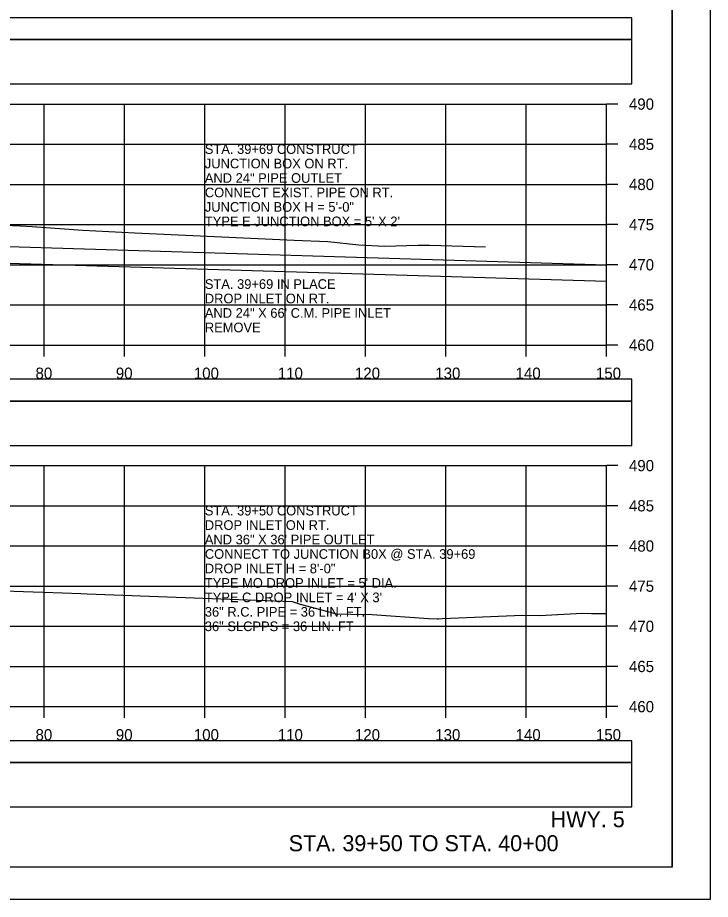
# Model space of a CAD drawing. Extents: x 1371057 to 1372761, y 380005 to 390517.
# Drawn here: x 1371970.9 to 1372057.1, y 381498.4 to 381608.2 of the extents above; entities that cross this region are included whole.
import ezdxf

# ---------------------------------------------------------------- set-up
doc = ezdxf.new("R2010")
doc.units = 0
for name, color, linetype in [('R_Axis', 7, 'Continuous'), ('R_Axis Annot', 7, 'Continuous'), ('R_Border', 7, 'Continuous'), ('R_Detour', 7, 'Continuous'), ('R_Dimension', 7, 'Continuous'), ('R_Draft', 7, 'Continuous'), ('R_Exist Surface', 7, 'Continuous'), ('R_Grid', 7, 'Continuous'), ('R_No Plot', 7, 'Continuous'), ('R_Water', 7, 'Continuous'), ('R_Water Annot', 7, 'Continuous')]:
    doc.layers.add(name, color=color, linetype=linetype)

msp = doc.modelspace()

# ---------------------------------------------------------------- linework, layer by layer
at = {"layer": 'R_Axis'}
for p, q in [((1372044.21, 381567.43), (1372044.21, 381597.43)), ((1372045.61, 381597.43), (1372044.21, 381597.43)), ((1372045.61, 381592.43), (1372044.21, 381592.43)), ((1372045.61, 381587.43), (1372044.21, 381587.43)), ((1372045.61, 381582.43), (1372044.21, 381582.43)), ((1372045.61, 381577.43), (1372044.21, 381577.43)), ((1372045.61, 381572.43), (1372044.21, 381572.43)), ((1371744.21, 381567.43), (1372044.21, 381567.43)), ((1371974.21, 381566.03), (1371974.21, 381567.43)), ((1371984.21, 381566.03), (1371984.21, 381567.43)), ((1371994.21, 381566.03), (1371994.21, 381567.43)), ((1372004.21, 381566.03), (1372004.21, 381567.43)), ((1372014.21, 381566.03), (1372014.21, 381567.43)), ((1372024.21, 381566.03), (1372024.21, 381567.43)), ((1372034.21, 381566.03), (1372034.21, 381567.43)), ((1372044.21, 381566.03), (1372044.21, 381567.43)), ((1372045.61, 381567.43), (1372044.21, 381567.43)), ((1372044.21, 381522.43), (1372044.21, 381552.43)), ((1372045.61, 381552.43), (1372044.21, 381552.43)), ((1372045.61, 381547.43), (1372044.21, 381547.43)), ((1372045.61, 381542.43), (1372044.21, 381542.43)), ((1372045.61, 381537.43), (1372044.21, 381537.43)), ((1372045.61, 381532.43), (1372044.21, 381532.43)), ((1372045.61, 381527.43), (1372044.21, 381527.43)), ((1371744.21, 381522.43), (1372044.21, 381522.43)), ((1371974.21, 381521.03), (1371974.21, 381522.43)), ((1371984.21, 381521.03), (1371984.21, 381522.43)), ((1371994.21, 381521.03), (1371994.21, 381522.43)), ((1372004.21, 381521.03), (1372004.21, 381522.43)), ((1372014.21, 381521.03), (1372014.21, 381522.43)), ((1372024.21, 381521.03), (1372024.21, 381522.43)), ((1372034.21, 381521.03), (1372034.21, 381522.43)), ((1372044.21, 381521.03), (1372044.21, 381522.43)), ((1372045.61, 381522.43), (1372044.21, 381522.43))]:
    msp.add_line(p, q, dxfattribs=at)
at = {"layer": 'R_Border'}
for q in [(1372052.39, 381707.89), (1371736.21, 381502.43)]:
    msp.add_line((1372052.39, 381502.43), q, dxfattribs=at)
at = {"layer": 'R_Detour'}
for points in [[(1371741.06, 381605.47), (1372047.37, 381605.47), (1372047.37, 381608.18), (1371741.06, 381608.18)], [(1371741.06, 381560.47), (1372047.37, 381560.47), (1372047.37, 381563.18), (1371741.06, 381563.18)], [(1371741.06, 381515.47), (1372047.37, 381515.47), (1372047.37, 381518.18), (1371741.06, 381518.18)]]:
    msp.add_lwpolyline(points, close=True, dxfattribs=at)
at = {"layer": 'R_Dimension'}
for points in [[(1371741.06, 381599.95), (1372047.37, 381599.95), (1372047.37, 381605.47), (1371741.06, 381605.47)], [(1371741.06, 381554.95), (1372047.37, 381554.95), (1372047.37, 381560.47), (1371741.06, 381560.47)], [(1371741.06, 381509.95), (1372047.37, 381509.95), (1372047.37, 381515.47), (1371741.06, 381515.47)]]:
    msp.add_lwpolyline(points, close=True, dxfattribs=at)
at = {"layer": 'R_Exist Surface'}
for points in [[(1371969.21, 381582.38), (1371971.26, 381582.29), (1371972.71, 381582.2), (1371979.02, 381581.73), (1371985.49, 381581.39), (1372005.33, 381580.51), (1372009.54, 381580.32), (1372013.37, 381579.91), (1372016.56, 381579.75), (1372020.77, 381579.88), (1372022.16, 381579.88), (1372029.17, 381579.65)], [(1371941.35, 381537.79), (1371976.47, 381536.6), (1371978.76, 381536.53), (1371979.55, 381536.48), (1371987.33, 381536.19), (1372005.1, 381535.53), (1372006.08, 381535.18), (1372010.62, 381533.98), (1372012.37, 381533.93), (1372015.05, 381533.92), (1372022.05, 381533.41), (1372023.14, 381533.38), (1372023.26, 381533.38), (1372023.3, 381533.38), (1372023.81, 381533.41), (1372033.75, 381533.82), (1372035.92, 381533.76), (1372041.17, 381534.05), (1372042.34, 381534.04), (1372044.21, 381534.02)]]:
    msp.add_lwpolyline(points, dxfattribs=at)
at = {"layer": 'R_Grid'}
for p, q in [((1371744.21, 381597.43), (1372044.21, 381597.43)), ((1371974.21, 381567.43), (1371974.21, 381597.43)), ((1371984.21, 381567.43), (1371984.21, 381597.43)), ((1371994.21, 381567.43), (1371994.21, 381597.43)), ((1372004.21, 381567.43), (1372004.21, 381597.43)), ((1372014.21, 381567.43), (1372014.21, 381597.43)), ((1372024.21, 381567.43), (1372024.21, 381597.43)), ((1372034.21, 381567.43), (1372034.21, 381597.43)), ((1372044.21, 381567.43), (1372044.21, 381597.43)), ((1371744.21, 381592.43), (1372044.21, 381592.43)), ((1371744.21, 381587.43), (1372044.21, 381587.43)), ((1371744.21, 381582.43), (1372044.21, 381582.43)), ((1371744.21, 381577.43), (1372044.21, 381577.43)), ((1371744.21, 381572.43), (1372044.21, 381572.43)), ((1371744.21, 381567.43), (1372044.21, 381567.43)), ((1371744.21, 381552.43), (1372044.21, 381552.43)), ((1371974.21, 381522.43), (1371974.21, 381552.43)), ((1371984.21, 381522.43), (1371984.21, 381552.43)), ((1371994.21, 381522.43), (1371994.21, 381552.43)), ((1372004.21, 381522.43), (1372004.21, 381552.43)), ((1372014.21, 381522.43), (1372014.21, 381552.43)), ((1372024.21, 381522.43), (1372024.21, 381552.43)), ((1372034.21, 381522.43), (1372034.21, 381552.43)), ((1372044.21, 381522.43), (1372044.21, 381552.43)), ((1371744.21, 381547.43), (1372044.21, 381547.43)), ((1371744.21, 381542.43), (1372044.21, 381542.43)), ((1371744.21, 381537.43), (1372044.21, 381537.43)), ((1371744.21, 381532.43), (1372044.21, 381532.43)), ((1371744.21, 381527.43), (1372044.21, 381527.43)), ((1371744.21, 381522.43), (1372044.21, 381522.43))]:
    msp.add_line(p, q, dxfattribs=at)
at = {"layer": 'R_No Plot'}
msp.add_line((1371723.81, 381498.45), (1372057.14, 381498.45), dxfattribs=at)
for points in [[(1371723.8, 381711.78), (1372057.14, 381711.78), (1372057.14, 381498.44), (1371723.8, 381498.44)], [(1371970.13, 381707.89), (1371989.75, 381707.89), (1371989.75, 381698.01), (1372005.86, 381698.01), (1372029.06, 381698.01), (1372029.18, 381669.85), (1372052.39, 381669.85), (1372052.39, 381502.43), (1371736.21, 381502.43), (1371736.21, 381707.89)]]:
    msp.add_lwpolyline(points, close=True, dxfattribs=at)
at = {"layer": 'R_Water'}
for p, q in [((1372044.21, 381577.39), (1371965.21, 381579.78)), ((1371965.21, 381577.78), (1372044.21, 381575.39))]:
    msp.add_line(p, q, dxfattribs=at)

# ---------------------------------------------------------------- texts
at = {"layer": 'R_Axis Annot'}
for s, p in [('490', (1372047.01, 381596.73)), ('485', (1372047.01, 381591.73)), ('480', (1372047.01, 381586.73)), ('475', (1372047.01, 381581.73)), ('470', (1372047.01, 381576.73)), ('465', (1372047.01, 381571.73)), ('460', (1372047.01, 381566.73)), ('80', (1371973.13, 381563.23)), ('90', (1371983.13, 381563.23)), ('100', (1371992.84, 381563.23)), ('110', (1372003.29, 381563.23)), ('120', (1372012.9, 381563.23)), ('130', (1372022.9, 381563.23)), ('140', (1372032.9, 381563.23)), ('150', (1372042.9, 381563.23)), ('490', (1372047.01, 381551.73)), ('485', (1372047.01, 381546.73)), ('480', (1372047.01, 381541.73)), ('475', (1372047.01, 381536.73)), ('470', (1372047.01, 381531.73)), ('465', (1372047.01, 381526.73)), ('460', (1372047.01, 381521.73)), ('80', (1371973.13, 381518.23)), ('90', (1371983.13, 381518.23)), ('100', (1371992.84, 381518.23)), ('110', (1372003.29, 381518.23)), ('120', (1372012.9, 381518.23)), ('130', (1372022.9, 381518.23)), ('140', (1372032.9, 381518.23)), ('150', (1372042.9, 381518.23))]:
    msp.add_text(s, height=1.4, dxfattribs=at).set_placement(p)
at = {"layer": 'R_Draft'}
for s, p in [('HWY. 5', (1372037.27, 381507.42)), ('STA. 39+50 TO STA. 40+00', (1372004.65, 381504.43))]:
    msp.add_text(s, height=2, dxfattribs=at).set_placement(p)
at = {"layer": 'R_Water Annot'}
for s, p in [('STA. 39+69 CONSTRUCT', (1371994.21, 381591.23)), ('JUNCTION BOX ON RT.', (1371994.21, 381589.43)), ('AND 24" PIPE OUTLET', (1371994.21, 381587.63)), ('CONNECT EXIST. PIPE ON RT.', (1371994.21, 381585.83)), ('JUNCTION BOX H = 5\'-0"', (1371994.21, 381584.03)), ("TYPE E JUNCTION BOX = 5' X 2'", (1371994.21, 381582.23)), ('STA. 39+69 IN PLACE', (1371994.21, 381574.43)), ('DROP INLET ON RT.', (1371994.21, 381572.63)), ('AND 24" X 66\' C.M. PIPE INLET', (1371994.21, 381570.83)), ('REMOVE', (1371994.21, 381569.03)), ('STA. 39+50 CONSTRUCT', (1371994.21, 381546.23)), ('DROP INLET ON RT.', (1371994.21, 381544.43)), ('AND 36" X 36\' PIPE OUTLET', (1371994.21, 381542.63)), ('CONNECT TO JUNCTION B0X @ STA. 39+69', (1371994.21, 381540.83)), ('DROP INLET H = 8\'-0"', (1371994.21, 381539.03)), ("TYPE MO DROP INLET = 5' DIA.", (1371994.21, 381537.23)), ("TYPE C DROP INLET = 4' X 3'", (1371994.21, 381535.43)), ('36" R.C. PIPE = 36 LIN. FT.', (1371994.21, 381533.63)), ('36" SLCPPS = 36 LIN. FT', (1371994.21, 381531.83))]:
    msp.add_text(s, height=1.2, dxfattribs=at).set_placement(p)

doc.saveas('drawing.dxf')
